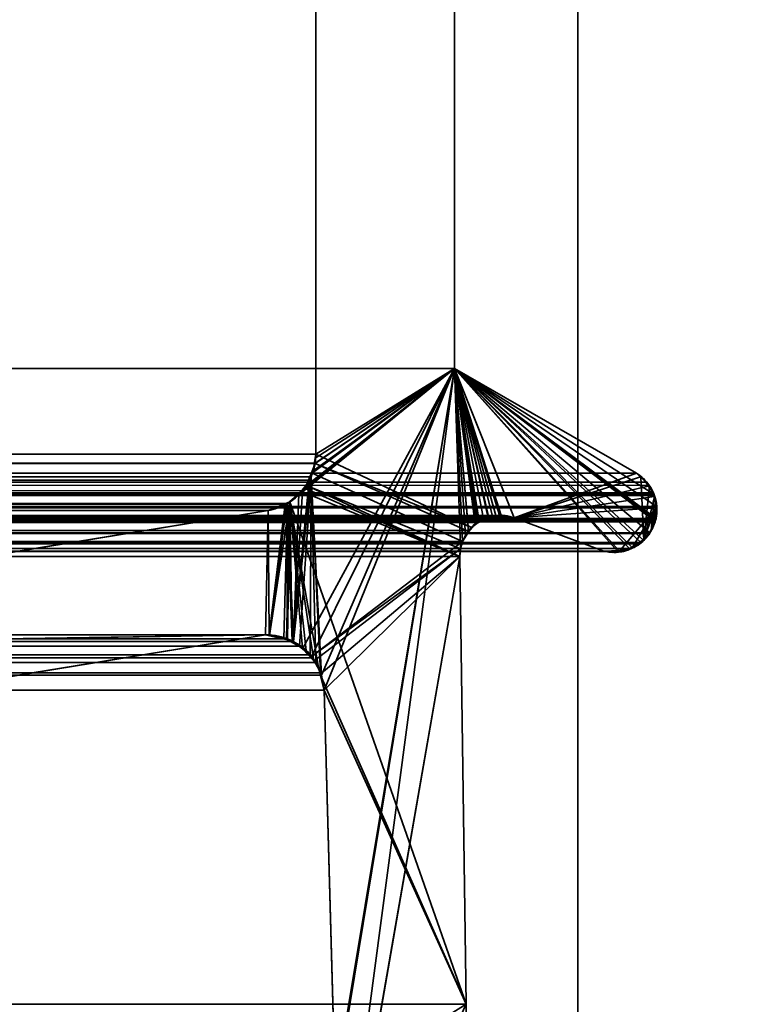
# Model space of a CAD drawing. Header units: millimetres. Extents: x -587 to 3688, y -115 to 120.
# Tile 821 of 960: x 3508.37 to 3513.82, y 2.65 to 9.94. Entities that reach past the tile are written whole.
import ezdxf

# ---------------------------------------------------------------- set-up
doc = ezdxf.new("R2010")
doc.units = ezdxf.units.MM
doc.layers.add('151', color=7, linetype='Continuous', true_color=0xffffff)

# ---------------------------------------------------------------- blocks, each defined once
blk = doc.blocks.new('UG_SURFACE_003')
at = {"layer": '151', "color": 252, "linetype": 'Continuous', "lineweight": 35}
for points in [[(3687.5, -40, 2198), (3687.5, 110, 2198), (2312.5, 110, 2198), (2312.5, -40, 2198)], [(2462.5001, -40, 2048.0001), (2462.5001, 110, 2048.0001), (3537.4999, 110, 2048.0001), (3537.4999, -40, 2048.0001)]]:
    blk.add_3dface(points, dxfattribs=at)
blk = doc.blocks.new('UG_SURFACE_093')
at = {"layer": '151', "color": 252, "linetype": 'Continuous', "lineweight": 35}
for points in [[(2486.0001, -46.92, 2022.5), (3513.9999, -46.92, 2022.5), (3513.9999, 13.92, 2022.5), (2486.0001, 13.92, 2022.5)], [(2487.5, -46.92, 2020.9999), (2487.5, 13.92, 2020.9999), (3512.5, 13.92, 2020.9999), (3512.5, -46.92, 2020.9999)], [(3513.9999, 13.92, 2022.5), (3513.9999, -46.92, 2022.5), (3512.5, -46.92, 2020.9999), (3512.5, 13.92, 2020.9999)]]:
    blk.add_3dface(points, dxfattribs=at)
blk = doc.blocks.new('UG_SURFACE_094')
at = {"layer": '151', "color": 252, "linetype": 'Continuous', "lineweight": 35}
for points in [[(3512.5, -46.92, 2020.9999), (3512.5, 13.92, 2020.9999), (3512.5, 13.92, -7), (3512.5, -46.92, -7)], [(3512.5, -46.92, -7), (3512.5, 13.92, -7), (3513.9999, 13.92, -7), (3513.9999, -46.92, -7)], [(3512.5, 13.92, 2020.9999), (3512.5, -46.92, 2020.9999), (3513.9999, -46.92, 2022.5), (3513.9999, 13.92, 2022.5)]]:
    blk.add_3dface(points, dxfattribs=at)
blk = doc.blocks.new('UG_SURFACE_096')
at = {"layer": '151', "color": 7, "linetype": 'Continuous', "lineweight": 35}
for points in [[(2489.4385, 6.7187, 2019.0616), (2489.4385, 11.8663, 2019.0616), (3510.5615, 11.8663, 2019.0616), (3510.5615, 6.7187, 2019.0616)], [(3510.5615, 6.7187, 2019.0616), (3510.5615, 11.8663, 2019.0616), (3511.5888, 11.6334, 2020.0887), (3511.5888, 7.3541, 2020.0887)], [(3511.5888, 7.3541, 2020.0887), (3511.5888, 11.6334, 2020.0887), (2488.4112, 11.6334, 2020.0887), (2488.4112, 7.3541, 2020.0887)], [(3512.9354, 6.5775, 2021.4353), (3511.5888, 7.3541, 2020.0887), (2488.4112, 7.3541, 2020.0887), (2487.0646, 6.5775, 2021.4353)], [(3511.5888, 7.3541, 2020.0887), (3510.6044, 5.0824, 2019.1042), (3510.5271, 6.5518, 2019.027), (3510.5557, 6.6507, 2019.0556)], [(3510.5557, 6.6507, 2019.0556), (3510.5565, 6.6534, 2019.0566), (3511.5888, 7.3541, 2020.0887)], [(3511.5888, 7.3541, 2020.0887), (3510.5565, 6.6534, 2019.0566), (3510.5615, 6.7187, 2019.0616)], [(3510.6225, 4.9715, 2019.1224), (3510.6044, 5.0824, 2019.1042), (3511.5888, 7.3541, 2020.0887)], [(3510.705, 2.0412, 2019.2049), (3510.6225, 4.9715, 2019.1224), (3511.5888, 7.3541, 2020.0887)], [(3510.6852, 0.5531, 2019.1853), (3511.5888, 7.3541, 2020.0887), (3511.6327, 6.0214, 2020.1328), (3511.6284, 5.9608, 2020.1285)], [(3510.6883, 1.8784, 2019.1882), (3511.5888, 7.3541, 2020.0887), (3510.6852, 0.5531, 2019.1853)], [(3511.5888, 7.3541, 2020.0887), (3510.6883, 1.8784, 2019.1882), (3510.705, 2.0412, 2019.2049)], [(3511.5888, 7.3541, 2020.0887), (3513.0839, 6.331, 2021.584), (3513.0856, 6.3226, 2021.5857), (3513.0792, 6.243, 2021.5793)], [(3513.0792, 6.243, 2021.5793), (3513.0765, 6.2316, 2021.5766), (3511.5888, 7.3541, 2020.0887)], [(3513.0627, 6.4236, 2021.5626), (3511.5888, 7.3541, 2020.0887), (3512.9354, 6.5775, 2021.4353), (3513.0043, 6.5122, 2021.5044)], [(3513.0765, 6.2316, 2021.5766), (3513.0737, 6.2208, 2021.5735), (3511.5888, 7.3541, 2020.0887)], [(3511.5888, 7.3541, 2020.0887), (3512.8839, 6.0204, 2021.3838), (3512.8386, 5.9996, 2021.3387), (3512.7933, 6.0002, 2021.2932)], [(3513.0627, 6.4236, 2021.5626), (3513.068, 6.4131, 2021.5681), (3513.0839, 6.331, 2021.584), (3511.5888, 7.3541, 2020.0887)], [(3511.5888, 7.3541, 2020.0887), (3512.9681, 6.0644, 2021.4682), (3512.9592, 6.0552, 2021.4593), (3512.8839, 6.0204, 2021.3838)], [(3513.0737, 6.2208, 2021.5735), (3513.0727, 6.2181, 2021.5728), (3513.0346, 6.1368, 2021.5347), (3511.5888, 7.3541, 2020.0887)], [(3511.5888, 7.3541, 2020.0887), (3512.0292, 6.2483, 2020.529), (3511.9343, 6.2604, 2020.4341)], [(3513.0346, 6.1368, 2021.5347), (3513.0327, 6.1326, 2021.5328), (3512.9681, 6.0644, 2021.4682), (3511.5888, 7.3541, 2020.0887)], [(3511.5888, 7.3541, 2020.0887), (3511.6465, 6.0731, 2020.1464), (3511.6327, 6.0214, 2020.1328)], [(3511.5888, 7.3541, 2020.0887), (3511.8949, 6.2655, 2020.395), (3511.843, 6.248, 2020.3431)], [(3512.7933, 6.0002, 2021.2932), (3512.6932, 6.0016, 2021.1933), (3512.0292, 6.2483, 2020.529), (3511.5888, 7.3541, 2020.0887)], [(3511.5888, 7.3541, 2020.0887), (3511.6918, 6.1535, 2020.1917), (3511.6465, 6.0731, 2020.1464)], [(3511.5888, 7.3541, 2020.0887), (3511.7714, 6.2239, 2020.2715), (3511.7602, 6.214, 2020.2601)], [(3511.9343, 6.2604, 2020.4341), (3511.8949, 6.2655, 2020.395), (3511.5888, 7.3541, 2020.0887)], [(3511.843, 6.248, 2020.3431), (3511.7714, 6.2239, 2020.2715), (3511.5888, 7.3541, 2020.0887)], [(3511.7602, 6.214, 2020.2601), (3511.6937, 6.1552, 2020.1936), (3511.6918, 6.1535, 2020.1917), (3511.5888, 7.3541, 2020.0887)], [(2489.4385, 6.7187, 2019.0616), (3510.5565, 6.6534, 2019.0566), (3510.5557, 6.6507, 2019.0556)], [(2489.4385, 6.7187, 2019.0616), (3510.5615, 6.7187, 2019.0616), (3510.5565, 6.6534, 2019.0566)], [(3510.5557, 6.6507, 2019.0556), (2489.4474, 6.6515, 2019.0527), (2489.4385, 6.7187, 2019.0616)], [(2489.4474, 6.6515, 2019.0527), (3510.5557, 6.6507, 2019.0556), (3510.5271, 6.5518, 2019.027)], [(2489.4531, 6.6087, 2019.047), (2489.4474, 6.6515, 2019.0527), (3510.5271, 6.5518, 2019.027)], [(2487.0646, 6.5775, 2021.4353), (2486.9947, 6.5146, 2021.5054), (3513.0043, 6.5122, 2021.5044)], [(3513.0043, 6.5122, 2021.5044), (3512.9354, 6.5775, 2021.4353), (2487.0646, 6.5775, 2021.4353)], [(2489.4531, 6.6087, 2019.047), (3510.5271, 6.5518, 2019.027), (3510.5121, 6.5273, 2019.012)], [(3510.5121, 6.5273, 2019.012), (2489.4872, 6.5255, 2019.0129), (2489.4531, 6.6087, 2019.047)], [(2486.98, 6.5013, 2021.5201), (2486.9423, 6.4347, 2021.5576), (3513.0572, 6.4343, 2021.5571)], [(2486.9947, 6.5146, 2021.5054), (2486.98, 6.5013, 2021.5201), (3513.0293, 6.4886, 2021.5294)], [(2486.98, 6.5013, 2021.5201), (3513.0572, 6.4343, 2021.5571), (3513.0293, 6.4886, 2021.5294)], [(3513.0293, 6.4886, 2021.5294), (3513.0043, 6.5122, 2021.5044), (2486.9947, 6.5146, 2021.5054)], [(2489.4927, 6.5122, 2019.0074), (2489.4872, 6.5255, 2019.0129), (3510.5121, 6.5273, 2019.012)], [(2489.4927, 6.5122, 2019.0074), (3510.5121, 6.5273, 2019.012), (3510.464, 6.449, 2018.9638)], [(2489.4927, 6.5122, 2019.0074), (3510.464, 6.449, 2018.9638), (3510.4356, 6.4249, 2018.9354)], [(3510.4356, 6.4249, 2018.9354), (2489.5635, 6.4213, 2018.9364), (2489.4927, 6.5122, 2019.0074)], [(3510.442, 5.2969, 2018.9419), (3510.3974, 5.3323, 2018.8975), (3510.5271, 6.5518, 2019.027)], [(3510.5121, 6.5273, 2019.012), (3510.5271, 6.5518, 2019.027), (3510.3974, 5.3323, 2018.8975)], [(3510.3974, 5.3323, 2018.8975), (3510.464, 6.449, 2018.9638), (3510.5121, 6.5273, 2019.012)], [(3510.5271, 6.5518, 2019.027), (3510.5202, 5.2345, 2019.0203), (3510.442, 5.2969, 2018.9419)], [(3510.5615, 5.178, 2019.0616), (3510.5367, 5.2122, 2019.0365), (3510.5202, 5.2345, 2019.0203), (3510.5271, 6.5518, 2019.027)], [(3510.5271, 6.5518, 2019.027), (3510.6044, 5.0824, 2019.1042), (3510.5958, 5.1012, 2019.0959)], [(3510.5958, 5.1012, 2019.0959), (3510.5615, 5.178, 2019.0616), (3510.5271, 6.5518, 2019.027)], [(3513.0043, 6.5122, 2021.5044), (3513.0293, 6.4886, 2021.5294), (3513.0572, 6.4343, 2021.5571)], [(3513.0572, 6.4343, 2021.5571), (3513.0627, 6.4236, 2021.5626), (3513.0043, 6.5122, 2021.5044)], [(2486.9354, 6.4222, 2021.5647), (2486.9158, 6.3416, 2021.5843), (3513.0839, 6.331, 2021.584)], [(2486.9366, 6.4244, 2021.5633), (2486.9354, 6.4222, 2021.5647), (3513.068, 6.4131, 2021.5681)], [(2486.9354, 6.4222, 2021.5647), (3513.0839, 6.331, 2021.584), (3513.068, 6.4131, 2021.5681)], [(2486.9423, 6.4347, 2021.5576), (2486.9366, 6.4244, 2021.5633), (3513.0627, 6.4236, 2021.5626)], [(3513.068, 6.4131, 2021.5681), (3513.0627, 6.4236, 2021.5626), (2486.9366, 6.4244, 2021.5633)], [(3513.0627, 6.4236, 2021.5626), (3513.0572, 6.4343, 2021.5571), (2486.9423, 6.4347, 2021.5576)], [(2489.5704, 6.4125, 2018.9295), (2489.5635, 6.4213, 2018.9364), (3510.4356, 6.4249, 2018.9354)], [(2489.625, 6.3688, 2018.8751), (2489.5704, 6.4125, 2018.9295), (3510.4356, 6.4249, 2018.9354)], [(2489.625, 6.3688, 2018.8751), (3510.4356, 6.4249, 2018.9354), (3510.3528, 6.3547, 2018.8527)], [(3510.3974, 5.3323, 2018.8975), (3510.3528, 6.3547, 2018.8527), (3510.4356, 6.4249, 2018.9354)], [(3510.4356, 6.4249, 2018.9354), (3510.464, 6.449, 2018.9638), (3510.3974, 5.3323, 2018.8975)], [(2489.625, 6.3688, 2018.8751), (3510.3528, 6.3547, 2018.8527), (3510.3343, 6.3481, 2018.8344)], [(3510.3343, 6.3481, 2018.8344), (2489.6665, 6.3524, 2018.8336), (2489.625, 6.3688, 2018.8751)], [(2489.6665, 6.3524, 2018.8336), (3510.3343, 6.3481, 2018.8344), (3510.2079, 6.3024, 2018.708)], [(3510.2079, 6.3024, 2018.708), (2489.7921, 6.3024, 2018.708), (2489.6665, 6.3524, 2018.8336)], [(3510.2079, 6.3024, 2018.708), (3510.3343, 6.3481, 2018.8344), (3510.2162, 5.3809, 2018.7163)], [(3510.3247, 5.3519, 2018.8246), (3510.2162, 5.3809, 2018.7163), (3510.3343, 6.3481, 2018.8344), (3510.3528, 6.3547, 2018.8527)], [(3510.3528, 6.3547, 2018.8527), (3510.3974, 5.3323, 2018.8975), (3510.3247, 5.3519, 2018.8246)], [(3513.0792, 6.243, 2021.5793), (2486.9153, 6.3315, 2021.5845), (2486.9142, 6.3011, 2021.5859)], [(2486.9142, 6.3011, 2021.5859), (2486.9235, 6.2316, 2021.5766), (3513.0765, 6.2316, 2021.5766)], [(3513.0765, 6.2316, 2021.5766), (3513.0792, 6.243, 2021.5793), (2486.9142, 6.3011, 2021.5859)], [(2486.9158, 6.3416, 2021.5843), (2486.9153, 6.3315, 2021.5845), (3513.0839, 6.331, 2021.584)], [(2486.9153, 6.3315, 2021.5845), (3513.0792, 6.243, 2021.5793), (3513.0856, 6.3226, 2021.5857)], [(3513.0856, 6.3226, 2021.5857), (3513.0839, 6.331, 2021.584), (2486.9153, 6.3315, 2021.5845)], [(2496.0108, 5.2872, 2012.4891), (2489.7921, 6.3024, 2018.708), (3510.2079, 6.3024, 2018.708), (3503.9892, 5.2872, 2012.4891)], [(3503.9892, 5.2872, 2012.4891), (3510.2079, 6.3024, 2018.708), (3510.1891, 5.381, 2018.6892), (3501.085, 3.8982, 2009.5851)], [(3510.2079, 6.3024, 2018.708), (3510.2162, 5.3809, 2018.7163), (3510.1891, 5.381, 2018.6892)], [(3513.0765, 6.2316, 2021.5766), (2486.9235, 6.2316, 2021.5766), (2486.9275, 6.2218, 2021.5724)], [(2486.9275, 6.2218, 2021.5724), (3513.0737, 6.2208, 2021.5735), (3513.0765, 6.2316, 2021.5766)], [(3513.0727, 6.2181, 2021.5728), (2486.9275, 6.2218, 2021.5724), (2486.9597, 6.1447, 2021.5404)], [(3513.0727, 6.2181, 2021.5728), (3513.0737, 6.2208, 2021.5735), (2486.9275, 6.2218, 2021.5724)], [(3513.0727, 6.2181, 2021.5728), (2486.9597, 6.1447, 2021.5404), (2486.9657, 6.1377, 2021.5344)], [(2486.9657, 6.1377, 2021.5344), (3513.0346, 6.1368, 2021.5347), (3513.0727, 6.2181, 2021.5728)], [(3512.0292, 6.2483, 2020.529), (3512.6932, 6.0016, 2021.1933), (2487.3068, 6.0016, 2021.1933), (2487.9708, 6.2483, 2020.529)], [(2487.9708, 6.2483, 2020.529), (2488.0657, 6.2609, 2020.4341), (3511.9343, 6.2604, 2020.4341)], [(3511.9343, 6.2604, 2020.4341), (3512.0292, 6.2483, 2020.529), (2487.9708, 6.2483, 2020.529)], [(3511.8949, 6.2655, 2020.395), (2488.0657, 6.2609, 2020.4341), (2488.1022, 6.2657, 2020.3977)], [(3511.8949, 6.2655, 2020.395), (3511.9343, 6.2604, 2020.4341), (2488.0657, 6.2609, 2020.4341)], [(2488.1022, 6.2657, 2020.3977), (3511.843, 6.248, 2020.3431), (3511.8949, 6.2655, 2020.395)], [(2488.1022, 6.2657, 2020.3977), (2488.157, 6.2479, 2020.3431), (3511.843, 6.248, 2020.3431)], [(3511.7714, 6.2239, 2020.2715), (3511.843, 6.248, 2020.3431), (2488.157, 6.2479, 2020.3431)], [(3511.7714, 6.2239, 2020.2715), (2488.157, 6.2479, 2020.3431), (2488.2264, 6.2251, 2020.2734)], [(2488.2264, 6.2251, 2020.2734), (3511.7602, 6.214, 2020.2601), (3511.7714, 6.2239, 2020.2715)], [(2488.2264, 6.2251, 2020.2734), (2488.2398, 6.2136, 2020.2603), (3511.7602, 6.214, 2020.2601)], [(3511.7602, 6.214, 2020.2601), (2488.2398, 6.2136, 2020.2603), (2488.3065, 6.1556, 2020.1936)], [(2488.3065, 6.1556, 2020.1936), (3511.6937, 6.1552, 2020.1936), (3511.7602, 6.214, 2020.2601)], [(3513.0346, 6.1368, 2021.5347), (2486.9657, 6.1377, 2021.5344), (2487.0267, 6.0664, 2021.4734)], [(3513.0327, 6.1326, 2021.5328), (3513.0346, 6.1368, 2021.5347), (2487.0267, 6.0664, 2021.4734)], [(3513.0327, 6.1326, 2021.5328), (2487.0267, 6.0664, 2021.4734), (2487.0315, 6.0638, 2021.4686)], [(2487.0315, 6.0638, 2021.4686), (3512.9681, 6.0644, 2021.4682), (3513.0327, 6.1326, 2021.5328)], [(3511.6918, 6.1535, 2020.1917), (2488.3065, 6.1556, 2020.1936), (2488.307, 6.1552, 2020.1931)], [(3511.6918, 6.1535, 2020.1917), (3511.6937, 6.1552, 2020.1936), (2488.3065, 6.1556, 2020.1936)], [(2488.307, 6.1552, 2020.1931), (3511.6465, 6.0731, 2020.1464), (3511.6918, 6.1535, 2020.1917)], [(2488.307, 6.1552, 2020.1931), (2488.3535, 6.0731, 2020.1464), (3511.6465, 6.0731, 2020.1464)], [(3512.9592, 6.0552, 2021.4593), (3512.9681, 6.0644, 2021.4682), (2487.0315, 6.0638, 2021.4686)], [(2487.0315, 6.0638, 2021.4686), (2487.1159, 6.0181, 2021.384), (3512.8839, 6.0204, 2021.3838)], [(3512.8839, 6.0204, 2021.3838), (3512.9592, 6.0552, 2021.4593), (2487.0315, 6.0638, 2021.4686)], [(3511.6327, 6.0214, 2020.1328), (2488.3535, 6.0731, 2020.1464), (2488.3714, 5.981, 2020.1285)], [(3511.6327, 6.0214, 2020.1328), (3511.6465, 6.0731, 2020.1464), (2488.3535, 6.0731, 2020.1464)], [(3512.8839, 6.0204, 2021.3838), (2487.1159, 6.0181, 2021.384), (2487.1392, 6.0054, 2021.3606)], [(3512.8386, 5.9996, 2021.3387), (3512.8839, 6.0204, 2021.3838), (2487.1392, 6.0054, 2021.3606)], [(2487.1392, 6.0054, 2021.3606), (2487.2069, 5.999, 2021.2929), (3512.7933, 6.0002, 2021.2932)], [(3512.7933, 6.0002, 2021.2932), (3512.8386, 5.9996, 2021.3387), (2487.1392, 6.0054, 2021.3606)], [(2487.2069, 5.999, 2021.2929), (2487.263, 5.9938, 2021.2369), (3512.6932, 6.0016, 2021.1933)], [(3512.6932, 6.0016, 2021.1933), (3512.7933, 6.0002, 2021.2932), (2487.2069, 5.999, 2021.2929)], [(2487.263, 5.9938, 2021.2369), (2487.3068, 6.0016, 2021.1933), (3512.6932, 6.0016, 2021.1933)], [(2488.3714, 5.981, 2020.1285), (3511.6284, 5.9608, 2020.1285), (3511.6327, 6.0214, 2020.1328)], [(2488.3714, 5.981, 2020.1285), (2488.3716, 5.9608, 2020.1285), (3511.6284, 5.9608, 2020.1285)], [(3511.6749, 2.6459, 2020.175), (3511.6284, 5.9608, 2020.1285), (2488.3716, 5.9608, 2020.1285), (2488.3251, 2.6459, 2020.175)], [(3510.6876, 0.5521, 2019.1877), (3510.6852, 0.5531, 2019.1853), (3511.6284, 5.9608, 2020.1285)], [(3510.6876, 0.5521, 2019.1877), (3511.6284, 5.9608, 2020.1285), (3511.6749, 2.6459, 2020.175)], [(2489.557, 5.2979, 2018.9431), (2489.6746, 5.3615, 2018.8253), (3510.3247, 5.3519, 2018.8246)], [(3510.3247, 5.3519, 2018.8246), (3510.3974, 5.3323, 2018.8975), (2489.557, 5.2979, 2018.9431)], [(3510.3974, 5.3323, 2018.8975), (3510.442, 5.2969, 2018.9419), (2489.557, 5.2979, 2018.9431)], [(3510.2162, 5.3809, 2018.7163), (2489.6746, 5.3615, 2018.8253), (2489.6784, 5.3634, 2018.8217)], [(3510.2162, 5.3809, 2018.7163), (3510.3247, 5.3519, 2018.8246), (2489.6746, 5.3615, 2018.8253)], [(2489.6784, 5.3634, 2018.8217), (2489.8109, 5.381, 2018.6892), (3510.1891, 5.381, 2018.6892)], [(3510.1891, 5.381, 2018.6892), (3510.2162, 5.3809, 2018.7163), (2489.6784, 5.3634, 2018.8217)], [(2489.8109, 5.381, 2018.6892), (2498.915, 3.8982, 2009.5851), (3501.085, 3.8982, 2009.5851), (3510.1891, 5.381, 2018.6892)], [(3510.5202, 5.2345, 2019.0203), (2489.465, 5.2088, 2019.0351), (2489.5282, 5.2822, 2018.9719)], [(3510.5202, 5.2345, 2019.0203), (2489.5282, 5.2822, 2018.9719), (2489.557, 5.2979, 2018.9431)], [(2489.557, 5.2979, 2018.9431), (3510.442, 5.2969, 2018.9419), (3510.5202, 5.2345, 2019.0203)], [(3510.5615, 5.178, 2019.0616), (2489.4042, 5.1012, 2019.0959), (2489.4385, 5.178, 2019.0616)], [(3510.5615, 5.178, 2019.0616), (3510.5958, 5.1012, 2019.0959), (2489.4042, 5.1012, 2019.0959)], [(3510.5615, 5.178, 2019.0616), (2489.4385, 5.178, 2019.0616), (2489.465, 5.2088, 2019.0351)], [(3510.5202, 5.2345, 2019.0203), (3510.5367, 5.2122, 2019.0365), (2489.465, 5.2088, 2019.0351)], [(2489.465, 5.2088, 2019.0351), (3510.5367, 5.2122, 2019.0365), (3510.5615, 5.178, 2019.0616)], [(3510.6044, 5.0824, 2019.1042), (2489.3775, 4.9715, 2019.1224), (2489.3956, 5.0824, 2019.1042)], [(3510.6044, 5.0824, 2019.1042), (3510.6225, 4.9715, 2019.1224), (2489.3775, 4.9715, 2019.1224)], [(2489.3956, 5.0824, 2019.1042), (2489.4042, 5.1012, 2019.0959), (3510.5958, 5.1012, 2019.0959), (3510.6044, 5.0824, 2019.1042)], [(2489.295, 2.0412, 2019.2049), (2489.3775, 4.9715, 2019.1224), (3510.6225, 4.9715, 2019.1224), (3510.705, 2.0412, 2019.2049)]]:
    blk.add_3dface(points, dxfattribs=at)
blk = doc.blocks.new('UG_SURFACE_097')
at = {"layer": '151', "color": 7, "linetype": 'Continuous', "lineweight": 35}
for points in [[(3511.5888, 11.6334, -7), (3511.5888, 7.3541, -7), (3510.5615, 6.7187, -7), (3510.5615, 11.8663, -7)], [(3511.5888, 7.3541, 2020.0887), (3511.5888, 11.6334, 2020.0887), (3510.5615, 11.8663, 2019.0616), (3510.5615, 6.7187, 2019.0616)], [(3510.5615, 6.7187, 2019.0616), (3510.5615, 11.8663, 2019.0616), (3510.5615, 11.8663, -7), (3510.5615, 6.7187, -7)], [(3511.5888, 7.3541, -7), (3511.5888, 11.6334, -7), (3511.5888, 11.6334, 2020.0887), (3511.5888, 7.3541, 2020.0887)], [(3511.5888, 7.3541, 2020.0887), (3510.3693, 6.365, 2018.8692), (3510.3867, 5.3379, 2018.8868), (3510.462, 5.2773, 2018.9619)], [(3510.4518, 6.4465, 2018.9517), (3510.3693, 6.365, 2018.8692), (3511.5888, 7.3541, 2020.0887)], [(3511.5888, 7.3541, 2020.0887), (3510.4911, 6.4854, 2018.991), (3510.4754, 6.4699, 2018.9755), (3510.4518, 6.4465, 2018.9517)], [(3510.462, 5.2773, 2018.9619), (3510.5305, 5.2222, 2019.0306), (3511.5888, 7.3541, 2020.0887)], [(3510.536, 6.5803, 2019.0358), (3510.4911, 6.4854, 2018.991), (3511.5888, 7.3541, 2020.0887)], [(3511.6465, 6.0731, 2020.1464), (3511.6682, 6.1188, 2020.1681), (3511.5888, 7.3541, 2020.0887), (3510.5305, 5.2222, 2019.0306)], [(3511.5888, 7.3541, 2020.0887), (3510.5433, 6.596, 2019.0432), (3510.536, 6.5803, 2019.0358)], [(3510.5572, 6.6889, 2019.057), (3510.5433, 6.596, 2019.0432), (3511.5888, 7.3541, 2020.0887)], [(3511.5888, 7.3541, 2020.0887), (3510.5615, 6.7187, 2019.0616), (3510.5572, 6.6889, 2019.057)], [(3511.7524, 6.2053, -7), (3511.7128, 6.1775, -7), (3510.5615, 6.7187, -7), (3511.5888, 7.3541, -7)], [(3512.9354, 6.5775, -7), (3511.5888, 7.3541, -7), (3511.5888, 7.3541, 2020.0887), (3512.9354, 6.5775, 2021.4353)], [(3512.0292, 6.2483, -7), (3511.5888, 7.3541, -7), (3512.9354, 6.5775, -7)], [(3511.5888, 7.3541, -7), (3511.8017, 6.2399, -7), (3511.7524, 6.2053, -7)], [(3511.5888, 7.3541, -7), (3511.9205, 6.267, -7), (3511.8372, 6.248, -7)], [(3511.8372, 6.248, -7), (3511.8017, 6.2399, -7), (3511.5888, 7.3541, -7)], [(3511.5888, 7.3541, -7), (3512.0292, 6.2483, -7), (3511.9345, 6.2646, -7)], [(3511.9345, 6.2646, -7), (3511.9205, 6.267, -7), (3511.5888, 7.3541, -7)], [(3511.5888, 7.3541, 2020.0887), (3512.8031, 6.0057, 2021.3032), (3512.8696, 6.0082, 2021.3697), (3512.9025, 6.028, 2021.4026)], [(3511.5888, 7.3541, 2020.0887), (3512.0292, 6.2483, 2020.529), (3512.6932, 6.0016, 2021.1933), (3512.8031, 6.0057, 2021.3032)], [(3511.5888, 7.3541, 2020.0887), (3511.7416, 6.2033, 2020.2415), (3511.75, 6.2071, 2020.2501)], [(3511.5888, 7.3541, 2020.0887), (3511.6682, 6.1188, 2020.1681), (3511.6916, 6.1456, 2020.1914)], [(3512.9025, 6.028, 2021.4026), (3512.9876, 6.0792, 2021.4877), (3512.9888, 6.0809, 2021.4889), (3511.5888, 7.3541, 2020.0887)], [(3511.5888, 7.3541, 2020.0887), (3511.8687, 6.2615, 2020.3686), (3511.9345, 6.2561, 2020.4344)], [(3511.75, 6.2071, 2020.2501), (3511.8375, 6.2472, 2020.3376), (3511.5888, 7.3541, 2020.0887)], [(3511.9345, 6.2561, 2020.4344), (3512.0292, 6.2483, 2020.529), (3511.5888, 7.3541, 2020.0887)], [(3511.6916, 6.1456, 2020.1914), (3511.7416, 6.2033, 2020.2415), (3511.5888, 7.3541, 2020.0887)], [(3511.8375, 6.2472, 2020.3376), (3511.8687, 6.2615, 2020.3686), (3511.5888, 7.3541, 2020.0887)], [(3512.9657, 6.5488, 2021.4658), (3512.9354, 6.5775, 2021.4353), (3511.5888, 7.3541, 2020.0887), (3512.9888, 6.0809, 2021.4889)], [(3510.556, 6.6496, -7), (3510.5591, 6.688, -7), (3510.5615, 6.7187, -7), (3511.7128, 6.1775, -7)], [(3510.5615, 6.7187, -7), (3510.5591, 6.688, -7), (3510.5572, 6.6889, 2019.057)], [(3510.5572, 6.6889, 2019.057), (3510.5615, 6.7187, 2019.0616), (3510.5615, 6.7187, -7)], [(3511.6935, 6.1471, -7), (3511.6465, 6.0731, -7), (3510.5293, 6.5819, -7), (3510.556, 6.6496, -7)], [(3510.556, 6.6496, -7), (3510.5293, 6.5819, -7), (3510.536, 6.5803, 2019.0358)], [(3510.5591, 6.688, -7), (3510.556, 6.6496, -7), (3510.536, 6.5803, 2019.0358)], [(3510.536, 6.5803, 2019.0358), (3510.5433, 6.596, 2019.0432), (3510.5591, 6.688, -7)], [(3510.5433, 6.596, 2019.0432), (3510.5572, 6.6889, 2019.057), (3510.5591, 6.688, -7)], [(3510.556, 6.6496, -7), (3511.7128, 6.1775, -7), (3511.6935, 6.1471, -7)], [(3510.5293, 6.5819, -7), (3510.4916, 6.4863, -7), (3510.4911, 6.4854, 2018.991)], [(3510.4911, 6.4854, 2018.991), (3510.536, 6.5803, 2019.0358), (3510.5293, 6.5819, -7)], [(3510.4916, 6.4863, -7), (3510.5293, 6.5819, -7), (3511.6465, 6.0731, -7), (3511.6322, 6.0177, -7)], [(3512.9354, 6.5775, -7), (3512.9488, 6.5687, -7), (3512.9654, 6.5516, -7), (3512.0292, 6.2483, -7)], [(3512.9654, 6.5516, -7), (3512.9488, 6.5687, -7), (3512.9354, 6.5775, 2021.4353)], [(3512.9354, 6.5775, 2021.4353), (3512.9657, 6.5488, 2021.4658), (3512.9654, 6.5516, -7)], [(3512.9488, 6.5687, -7), (3512.9354, 6.5775, -7), (3512.9354, 6.5775, 2021.4353)], [(3512.0292, 6.2483, -7), (3512.9654, 6.5516, -7), (3513.0305, 6.485, -7)], [(3513.0305, 6.485, -7), (3512.9654, 6.5516, -7), (3512.9657, 6.5488, 2021.4658)], [(3512.9657, 6.5488, 2021.4658), (3513.0293, 6.4886, 2021.5294), (3513.0305, 6.485, -7)], [(3513.0308, 6.4854, 2021.5309), (3513.0293, 6.4886, 2021.5294), (3512.9657, 6.5488, 2021.4658), (3512.9888, 6.0809, 2021.4889)], [(3513.0293, 6.4886, 2021.5294), (3513.0308, 6.4854, 2021.5309), (3513.0305, 6.485, -7)], [(3510.3693, 6.365, 2018.8692), (3510.4518, 6.4465, 2018.9517), (3510.4499, 6.4447, -7)], [(3510.4499, 6.4447, -7), (3510.3703, 6.3656, -7), (3510.3693, 6.365, 2018.8692)], [(3511.6284, 5.9608, -7), (3511.6749, 2.6459, -7), (3510.3703, 6.3656, -7), (3510.4499, 6.4447, -7)], [(3510.4499, 6.4447, -7), (3510.4742, 6.4691, -7), (3511.6284, 5.9608, -7)], [(3510.4742, 6.4691, -7), (3510.4499, 6.4447, -7), (3510.4518, 6.4465, 2018.9517)], [(3510.4518, 6.4465, 2018.9517), (3510.4754, 6.4699, 2018.9755), (3510.4742, 6.4691, -7)], [(3510.4742, 6.4691, -7), (3510.4916, 6.4863, -7), (3511.6284, 5.9608, -7)], [(3510.4916, 6.4863, -7), (3510.4742, 6.4691, -7), (3510.4754, 6.4699, 2018.9755)], [(3510.4754, 6.4699, 2018.9755), (3510.4911, 6.4854, 2018.991), (3510.4916, 6.4863, -7)], [(3511.6322, 6.0177, -7), (3511.6284, 5.9608, -7), (3510.4916, 6.4863, -7)], [(3513.0305, 6.485, -7), (3513.0348, 6.4807, -7), (3513.0646, 6.4048, -7), (3512.0292, 6.2483, -7)], [(3512.9888, 6.0809, 2021.4889), (3513.068, 6.405, 2021.5678), (3513.0308, 6.4854, 2021.5309)], [(3513.0348, 6.4807, -7), (3513.0305, 6.485, -7), (3513.0308, 6.4854, 2021.5309)], [(3513.0646, 6.4048, -7), (3513.0348, 6.4807, -7), (3513.0308, 6.4854, 2021.5309)], [(3513.0308, 6.4854, 2021.5309), (3513.068, 6.405, 2021.5678), (3513.0646, 6.4048, -7)], [(3510.3469, 6.3562, 2018.8468), (3510.2079, 6.3024, 2018.708), (3510.1891, 5.381, 2018.6892), (3510.2177, 5.3748, 2018.7178)], [(3510.2177, 5.3764, -7), (3510.1891, 5.381, -7), (3510.2079, 6.3024, -7), (3510.3459, 6.3561, -7)], [(3510.2079, 6.3024, 2018.708), (3510.3469, 6.3562, 2018.8468), (3510.3459, 6.3561, -7)], [(3510.3459, 6.3561, -7), (3510.2079, 6.3024, -7), (3510.2079, 6.3024, 2018.708)], [(3510.3703, 6.3656, -7), (3510.3436, 5.3562, -7), (3510.2177, 5.3764, -7)], [(3510.3459, 6.3561, -7), (3510.3703, 6.3656, -7), (3510.2177, 5.3764, -7)], [(3510.2177, 5.3748, 2018.7178), (3510.3517, 5.3455, 2018.8518), (3510.3469, 6.3562, 2018.8468)], [(3510.3514, 5.3513, -7), (3510.3436, 5.3562, -7), (3510.3703, 6.3656, -7)], [(3510.3703, 6.3656, -7), (3510.3459, 6.3561, -7), (3510.3469, 6.3562, 2018.8468)], [(3510.3469, 6.3562, 2018.8468), (3510.3693, 6.365, 2018.8692), (3510.3703, 6.3656, -7)], [(3510.3867, 5.3379, 2018.8868), (3510.3693, 6.365, 2018.8692), (3510.3469, 6.3562, 2018.8468)], [(3510.3517, 5.3455, 2018.8518), (3510.3867, 5.3379, 2018.8868), (3510.3469, 6.3562, 2018.8468)], [(3510.463, 5.2826, -7), (3510.3514, 5.3513, -7), (3510.3703, 6.3656, -7)], [(3510.3703, 6.3656, -7), (3510.4904, 5.2657, -7), (3510.463, 5.2826, -7)], [(3510.3703, 6.3656, -7), (3510.5817, 5.1408, -7), (3510.5469, 5.1883, -7)], [(3510.5469, 5.1883, -7), (3510.4904, 5.2657, -7), (3510.3703, 6.3656, -7)], [(3510.5944, 5.0879, -7), (3510.5817, 5.1408, -7), (3510.3703, 6.3656, -7), (3511.6749, 2.6459, -7)], [(3513.0646, 6.4048, -7), (3513.0813, 6.3623, -7), (3513.0799, 6.3226, -7), (3512.0292, 6.2483, -7)], [(3513.068, 6.405, 2021.5678), (3512.9888, 6.0809, 2021.4889), (3513.0427, 6.1542, 2021.5428)], [(3513.0832, 6.3218, 2021.5833), (3513.0756, 6.388, 2021.5757), (3513.068, 6.405, 2021.5678), (3513.0427, 6.1542, 2021.5428)], [(3513.0813, 6.3623, -7), (3513.0646, 6.4048, -7), (3513.068, 6.405, 2021.5678)], [(3513.068, 6.405, 2021.5678), (3513.0756, 6.388, 2021.5757), (3513.0813, 6.3623, -7)], [(3513.0799, 6.3226, -7), (3513.0813, 6.3623, -7), (3513.0756, 6.388, 2021.5757)], [(3513.0756, 6.388, 2021.5757), (3513.0832, 6.3218, 2021.5833), (3513.0799, 6.3226, -7)], [(3501.085, 3.8982, 2009.5851), (3510.1891, 5.381, 2018.6892), (3510.2079, 6.3024, 2018.708), (3503.9892, 5.2872, 2012.4891)], [(3503.9892, 5.2872, -7), (3510.2079, 6.3024, -7), (3510.1891, 5.381, -7)], [(3503.9892, 5.2872, 2012.4891), (3510.2079, 6.3024, 2018.708), (3510.2079, 6.3024, -7), (3503.9892, 5.2872, -7)], [(3512.8036, 5.9974, -7), (3512.6932, 6.0016, -7), (3512.0292, 6.2483, -7), (3513.0799, 6.3226, -7)], [(3513.0799, 6.3226, -7), (3512.9027, 6.0261, -7), (3512.8236, 5.9966, -7), (3512.8036, 5.9974, -7)], [(3512.9848, 6.0854, -7), (3512.9325, 6.0372, -7), (3512.9027, 6.0261, -7), (3513.0799, 6.3226, -7)], [(3512.9848, 6.0854, -7), (3513.0799, 6.3226, -7), (3513.0765, 6.2316, -7), (3513.0405, 6.1534, -7)], [(3513.0832, 6.3218, 2021.5833), (3513.0427, 6.1542, 2021.5428), (3513.0539, 6.1695, 2021.554), (3513.0765, 6.2316, 2021.5766)], [(3513.0799, 6.3226, -7), (3513.0858, 6.2992, 2021.5857), (3513.0765, 6.2316, 2021.5766)], [(3513.0765, 6.2316, 2021.5766), (3513.0765, 6.2316, -7), (3513.0799, 6.3226, -7)], [(3513.0765, 6.2316, 2021.5766), (3513.0858, 6.2992, 2021.5857), (3513.0832, 6.3218, 2021.5833)], [(3513.0799, 6.3226, -7), (3513.0832, 6.3218, 2021.5833), (3513.0858, 6.2992, 2021.5857)], [(3511.7416, 6.2033, 2020.2415), (3511.6916, 6.1456, 2020.1914), (3511.6935, 6.1471, -7)], [(3511.7416, 6.2033, 2020.2415), (3511.6935, 6.1471, -7), (3511.7128, 6.1775, -7)], [(3511.7416, 6.2033, 2020.2415), (3511.7128, 6.1775, -7), (3511.7524, 6.2053, -7)], [(3511.7524, 6.2053, -7), (3511.75, 6.2071, 2020.2501), (3511.7416, 6.2033, 2020.2415)], [(3511.8017, 6.2399, -7), (3511.8375, 6.2472, 2020.3376), (3511.75, 6.2071, 2020.2501)], [(3511.75, 6.2071, 2020.2501), (3511.7524, 6.2053, -7), (3511.8017, 6.2399, -7)], [(3511.8017, 6.2399, -7), (3511.8372, 6.248, -7), (3511.8375, 6.2472, 2020.3376)], [(3511.8687, 6.2615, 2020.3686), (3511.8372, 6.248, -7), (3511.9205, 6.267, -7)], [(3511.8687, 6.2615, 2020.3686), (3511.8375, 6.2472, 2020.3376), (3511.8372, 6.248, -7)], [(3511.9205, 6.267, -7), (3511.9345, 6.2561, 2020.4344), (3511.8687, 6.2615, 2020.3686)], [(3511.9205, 6.267, -7), (3511.9345, 6.2646, -7), (3511.9345, 6.2561, 2020.4344)], [(3511.9345, 6.2561, 2020.4344), (3511.9345, 6.2646, -7), (3512.0292, 6.2483, -7)], [(3512.0292, 6.2483, -7), (3512.0292, 6.2483, 2020.529), (3511.9345, 6.2561, 2020.4344)], [(3512.0292, 6.2483, -7), (3512.6932, 6.0016, -7), (3512.6932, 6.0016, 2021.1933), (3512.0292, 6.2483, 2020.529)], [(3513.0427, 6.1542, 2021.5428), (3513.0405, 6.1534, -7), (3513.0765, 6.2316, -7)], [(3513.0765, 6.2316, -7), (3513.0539, 6.1695, 2021.554), (3513.0427, 6.1542, 2021.5428)], [(3513.0765, 6.2316, -7), (3513.0765, 6.2316, 2021.5766), (3513.0539, 6.1695, 2021.554)], [(3511.6682, 6.1188, 2020.1681), (3511.6465, 6.0731, -7), (3511.6935, 6.1471, -7)], [(3511.6935, 6.1471, -7), (3511.6916, 6.1456, 2020.1914), (3511.6682, 6.1188, 2020.1681)], [(3513.0405, 6.1534, -7), (3513.0274, 6.1249, -7), (3512.9848, 6.0854, -7)], [(3512.9888, 6.0809, 2021.4889), (3512.9848, 6.0854, -7), (3513.0274, 6.1249, -7)], [(3513.0274, 6.1249, -7), (3513.0427, 6.1542, 2021.5428), (3512.9888, 6.0809, 2021.4889)], [(3513.0274, 6.1249, -7), (3513.0405, 6.1534, -7), (3513.0427, 6.1542, 2021.5428)], [(3510.5305, 5.2222, 2019.0306), (3511.6322, 6.0177, 2020.1321), (3511.6465, 6.0731, 2020.1464)], [(3511.6322, 6.0177, -7), (3511.6465, 6.0731, 2020.1464), (3511.6322, 6.0177, 2020.1321)], [(3511.6322, 6.0177, -7), (3511.6465, 6.0731, -7), (3511.6465, 6.0731, 2020.1464)], [(3511.6682, 6.1188, 2020.1681), (3511.6465, 6.0731, 2020.1464), (3511.6465, 6.0731, -7)], [(3512.9848, 6.0854, -7), (3512.9876, 6.0792, 2021.4877), (3512.9025, 6.028, 2021.4026)], [(3512.9025, 6.028, 2021.4026), (3512.9325, 6.0372, -7), (3512.9848, 6.0854, -7)], [(3512.9848, 6.0854, -7), (3512.9888, 6.0809, 2021.4889), (3512.9876, 6.0792, 2021.4877)], [(3511.6322, 6.0177, 2020.1321), (3510.5305, 5.2222, 2019.0306), (3510.5491, 5.1885, 2019.0489)], [(3510.5491, 5.1885, 2019.0489), (3510.6006, 5.0942, 2019.1004), (3511.6284, 5.9608, 2020.1285), (3511.6322, 6.0177, 2020.1321)], [(3511.6322, 6.0177, 2020.1321), (3511.6284, 5.9608, -7), (3511.6322, 6.0177, -7)], [(3511.6322, 6.0177, 2020.1321), (3511.6284, 5.9608, 2020.1285), (3511.6284, 5.9608, -7)], [(3512.8036, 5.9974, -7), (3512.8031, 6.0057, 2021.3032), (3512.6932, 6.0016, 2021.1933)], [(3512.6932, 6.0016, 2021.1933), (3512.6932, 6.0016, -7), (3512.8036, 5.9974, -7)], [(3512.9027, 6.0261, -7), (3512.8696, 6.0082, 2021.3697), (3512.8031, 6.0057, 2021.3032)], [(3512.8031, 6.0057, 2021.3032), (3512.8236, 5.9966, -7), (3512.9027, 6.0261, -7)], [(3512.8031, 6.0057, 2021.3032), (3512.8036, 5.9974, -7), (3512.8236, 5.9966, -7)], [(3512.9027, 6.0261, -7), (3512.9025, 6.028, 2021.4026), (3512.8696, 6.0082, 2021.3697)], [(3512.9025, 6.028, 2021.4026), (3512.9027, 6.0261, -7), (3512.9325, 6.0372, -7)], [(3511.6284, 5.9608, 2020.1285), (3510.6006, 5.0942, 2019.1004), (3510.6013, 5.0895, 2019.1014), (3510.6225, 4.9715, 2019.1224)], [(3511.6749, 2.6459, 2020.175), (3511.6284, 5.9608, 2020.1285), (3510.6225, 4.9715, 2019.1224), (3510.705, 2.0412, 2019.2049)], [(3511.6749, 2.6459, -7), (3511.6284, 5.9608, -7), (3511.6284, 5.9608, 2020.1285), (3511.6749, 2.6459, 2020.175)], [(3510.1891, 5.381, -7), (3501.085, 3.8982, -7), (3503.9213, 5.2819, -7), (3503.9551, 5.2832, -7)], [(3510.1891, 5.381, 2018.6892), (3501.085, 3.8982, 2009.5851), (3501.085, 3.8982, -7), (3510.1891, 5.381, -7)], [(3510.1891, 5.381, -7), (3503.9551, 5.2832, -7), (3503.9892, 5.2872, -7)], [(3510.2177, 5.3764, -7), (3510.2177, 5.3748, 2018.7178), (3510.1891, 5.381, 2018.6892)], [(3510.1891, 5.381, 2018.6892), (3510.1891, 5.381, -7), (3510.2177, 5.3764, -7)], [(3510.2177, 5.3748, 2018.7178), (3510.2177, 5.3764, -7), (3510.3436, 5.3562, -7)], [(3510.3436, 5.3562, -7), (3510.3517, 5.3455, 2018.8518), (3510.2177, 5.3748, 2018.7178)], [(3510.3436, 5.3562, -7), (3510.3514, 5.3513, -7), (3510.3517, 5.3455, 2018.8518)], [(3510.3517, 5.3455, 2018.8518), (3510.3514, 5.3513, -7), (3510.463, 5.2826, -7)], [(3510.463, 5.2826, -7), (3510.3867, 5.3379, 2018.8868), (3510.3517, 5.3455, 2018.8518)], [(3510.463, 5.2826, -7), (3510.462, 5.2773, 2018.9619), (3510.3867, 5.3379, 2018.8868)], [(3510.462, 5.2773, 2018.9619), (3510.463, 5.2826, -7), (3510.4904, 5.2657, -7)], [(3510.5469, 5.1883, -7), (3510.5305, 5.2222, 2019.0306), (3510.462, 5.2773, 2018.9619)], [(3510.462, 5.2773, 2018.9619), (3510.4904, 5.2657, -7), (3510.5469, 5.1883, -7)], [(3510.5469, 5.1883, -7), (3510.5491, 5.1885, 2019.0489), (3510.5305, 5.2222, 2019.0306)], [(3510.5491, 5.1885, 2019.0489), (3510.5469, 5.1883, -7), (3510.5817, 5.1408, -7)], [(3510.5817, 5.1408, -7), (3510.6006, 5.0942, 2019.1004), (3510.5491, 5.1885, 2019.0489)], [(3510.6006, 5.0942, 2019.1004), (3510.5817, 5.1408, -7), (3510.5944, 5.0879, -7)], [(3510.5944, 5.0879, -7), (3510.6013, 5.0895, 2019.1014), (3510.6006, 5.0942, 2019.1004)], [(3510.6013, 5.0895, 2019.1014), (3510.5944, 5.0879, -7), (3510.6225, 4.9715, -7)], [(3511.6749, 2.6459, -7), (3510.6225, 4.9715, -7), (3510.5944, 5.0879, -7)], [(3510.6225, 4.9715, -7), (3510.6225, 4.9715, 2019.1224), (3510.6013, 5.0895, 2019.1014)], [(3510.705, 2.0412, -7), (3510.6225, 4.9715, -7), (3511.6749, 2.6459, -7), (3511.6751, 2.4846, -7)], [(3510.705, 2.0412, 2019.2049), (3510.6225, 4.9715, 2019.1224), (3510.6225, 4.9715, -7), (3510.705, 2.0412, -7)]]:
    blk.add_3dface(points, dxfattribs=at)

msp = doc.modelspace()

# ---------------------------------------------------------------- linework, layer by layer
at = {"layer": '151', "color": 252, "linetype": 'Continuous', "lineweight": -3, "true_color": 0x939598}
for p, q in [((3512.5, -46.92, 2021), (3512.5, 13.92, 2021)), ((3512.5, -46.92, -7), (3512.5, 13.92, -7)), ((3512.5, -46.92, 2021), (3512.5, 13.92, 2021)), ((3510.5615, 11.8663, 2019.0615), (3510.5615, 6.7187, 2019.0615)), ((3510.5615, 6.7187, -7), (3510.5615, 11.8663, -7)), ((3510.5615, 11.8663, 2019.0615), (3510.5615, 6.7187, 2019.0615)), ((3511.5888, 7.3541, -7), (3511.5888, 11.6334, -7)), ((3511.5888, 11.6334, 2020.0888), (3511.5888, 7.3541, 2020.0888)), ((3511.5888, 7.3541, 2020.0888), (3511.5888, 11.6334, 2020.0888)), ((3511.5888, 7.3541, 2020.0888), (2488.4112, 7.3541, 2020.0888)), ((3512.9353, 6.5775, 2021.4353), (3511.5888, 7.3541, 2020.0888)), ((3512.9353, 6.5775, -7), (3511.5888, 7.3541, -7)), ((3511.5888, 7.3541, 2020.0888), (3512.9353, 6.5775, 2021.4353)), ((3511.5888, 7.3541, -7), (3511.5888, 7.3541, 2020.0888)), ((2489.4385, 6.7187, 2019.0615), (3510.5615, 6.7187, 2019.0615)), ((3510.5615, 6.7187, 2019.0615), (3510.5615, 6.7187, -7)), ((3512.9353, 6.5775, 2021.4353), (2487.0647, 6.5775, 2021.4353)), ((3512.9353, 6.5775, -7), (3512.9353, 6.5775, 2021.4353)), ((2489.7921, 6.3024, 2018.7079), (3510.2079, 6.3024, 2018.7079)), ((3510.2079, 6.3024, 2018.7079), (3503.9892, 5.2872, 2012.4892)), ((3503.9892, 5.2872, -7), (3510.2079, 6.3024, -7)), ((3510.2079, 6.3024, 2018.7079), (3503.9892, 5.2872, 2012.4892)), ((3510.2079, 6.3024, 2018.7079), (3510.2079, 6.3024, -7)), ((3513.0766, 6.2316, 2021.5766), (2486.9234, 6.2316, 2021.5766)), ((3512.0291, 6.2483, 2020.5291), (2487.9709, 6.2483, 2020.5291)), ((3512.0291, 6.2483, 2020.5291), (3512.6932, 6.0016, 2021.1932)), ((3512.0291, 6.2483, 2020.5291), (3512.6932, 6.0016, 2021.1932)), ((3512.0291, 6.2483, -7), (3512.6932, 6.0016, -7)), ((3512.0291, 6.2483, -7), (3512.0291, 6.2483, 2020.5291)), ((3513.0766, 6.2316, -7), (3513.0766, 6.2316, 2021.5766)), ((3511.6465, 6.0731, 2020.1465), (2488.3535, 6.0731, 2020.1465)), ((3511.6465, 6.0731, -7), (3511.6465, 6.0731, 2020.1465)), ((3512.6932, 6.0016, 2021.1932), (2487.3068, 6.0016, 2021.1932)), ((3512.6932, 6.0016, -7), (3512.6932, 6.0016, 2021.1932)), ((2488.3716, 5.9608, 2020.1284), (3511.6284, 5.9608, 2020.1284)), ((3511.6284, 5.9608, 2020.1284), (3511.675, 2.6459, 2020.175)), ((3511.675, 2.6459, 2020.175), (3511.6284, 5.9608, 2020.1284)), ((3511.6284, 5.9608, 2020.1284), (3511.6284, 5.9608, -7)), ((3511.675, 2.6459, -7), (3511.6284, 5.9608, -7)), ((2489.8109, 5.381, 2018.6891), (3510.1891, 5.381, 2018.6891)), ((3501.0852, 3.8982, 2009.5852), (3510.1891, 5.381, 2018.6891)), ((3510.1891, 5.381, -7), (3501.0852, 3.8982, -7)), ((3501.0852, 3.8982, 2009.5852), (3510.1891, 5.381, 2018.6891)), ((3510.1891, 5.381, 2018.6891), (3510.1891, 5.381, -7)), ((2489.3776, 4.9715, 2019.1224), (3510.6224, 4.9715, 2019.1224)), ((3510.6224, 4.9715, 2019.1224), (3510.7049, 2.0412, 2019.2049)), ((3510.6224, 4.9715, 2019.1224), (3510.6224, 4.9715, -7)), ((3510.7049, 2.0412, -7), (3510.6224, 4.9715, -7)), ((3510.6224, 4.9715, 2019.1224), (3510.7049, 2.0412, 2019.2049))]:
    msp.add_line(p, q, dxfattribs=at)
for points, knots in [([(3510.2079, 6.3024, 2018.7079), (3510.2574, 6.3106, 2018.7574), (3510.3067, 6.3278, 2018.8067), (3510.3926, 6.3781, 2018.8926), (3510.431, 6.4095, 2018.931), (3510.4884, 6.4784, 2018.9884), (3510.5103, 6.5131, 2019.0103), (3510.5406, 6.583, 2019.0406), (3510.5509, 6.6177, 2019.0509), (3510.5598, 6.6748, 2019.0598), (3510.5615, 6.6968, 2019.0615), (3510.5615, 6.7187, 2019.0615)], [0, 0, 0, 0, 0.299736, 0.299736, 0.559794, 0.559794, 0.75263, 0.75263, 0.907855, 0.907855, 1, 1, 1, 1]), ([(3512.9353, 6.5775, 2021.4353), (3512.9699, 6.5562, 2021.4699), (3513.003, 6.5266, 2021.503), (3513.0448, 6.4664, 2021.5448), (3513.0582, 6.4409, 2021.5582), (3513.0779, 6.3851, 2021.5779), (3513.0842, 6.3538, 2021.5842), (3513.0868, 6.2959, 2021.5868), (3513.0845, 6.2686, 2021.5845), (3513.0784, 6.2392, 2021.5784), (3513.0775, 6.2354, 2021.5775), (3513.0766, 6.2316, 2021.5766)], [0, 0, 0, 0, 0.366438, 0.366438, 0.577698, 0.577698, 0.79165, 0.79165, 0.973358, 0.973358, 1, 1, 1, 1]), ([(3512.0291, 6.2483, 2020.5291), (3512.0074, 6.2564, 2020.5074), (3511.985, 6.2618, 2020.485), (3511.9402, 6.2675, 2020.4402), (3511.9175, 6.2678, 2020.4175), (3511.8727, 6.2631, 2020.3727), (3511.8504, 6.2582, 2020.3504), (3511.8092, 6.244, 2020.3092), (3511.7899, 6.2351, 2020.2899), (3511.7557, 6.2144, 2020.2557), (3511.7404, 6.2031, 2020.2404), (3511.7139, 6.1792, 2020.2139), (3511.7024, 6.167, 2020.2024), (3511.6737, 6.1306, 2020.1737), (3511.6578, 6.1033, 2020.1578), (3511.6465, 6.0731, 2020.1465)], [0, 0, 0, 0, 0.157057, 0.157057, 0.314047, 0.314047, 0.470179, 0.470179, 0.610413, 0.610413, 0.729652, 0.729652, 0.82951, 0.82951, 1, 1, 1, 1]), ([(3512.6932, 6.0016, 2021.1932), (3512.7172, 5.9955, 2021.2172), (3512.7417, 5.9923, 2021.2417), (3512.7904, 5.9917, 2021.2904), (3512.8148, 5.9942, 2021.3148), (3512.8611, 6.0046, 2021.3611), (3512.8832, 6.0122, 2021.3832), (3512.9235, 6.0312, 2021.4235), (3512.9418, 6.0421, 2021.4418), (3512.974, 6.0663, 2021.474), (3512.9882, 6.0789, 2021.4882), (3513.0126, 6.1051, 2021.5126), (3513.0231, 6.1183, 2021.5231), (3513.0493, 6.1575, 2021.5493), (3513.0634, 6.1866, 2021.5634), (3513.0742, 6.2225, 2021.5742), (3513.0754, 6.2271, 2021.5754), (3513.0766, 6.2316, 2021.5766)], [0, 0, 0, 0, 0.163404, 0.163404, 0.325584, 0.325584, 0.476989, 0.476989, 0.609334, 0.609334, 0.720663, 0.720663, 0.813955, 0.813955, 0.97719, 0.97719, 1, 1, 1, 1]), ([(3511.6284, 5.9608, 2020.1284), (3511.6281, 5.971, 2020.1281), (3511.6284, 5.9812, 2020.1284), (3511.6298, 6.0015, 2020.1298), (3511.631, 6.0115, 2020.131), (3511.6358, 6.0393, 2020.1358), (3511.6405, 6.0567, 2020.1405), (3511.6465, 6.0731, 2020.1465)], [0, 0, 0, 0, 0.261977, 0.261977, 0.523945, 0.523945, 1, 1, 1, 1]), ([(3510.6224, 4.9715, 2019.1224), (3510.6213, 5.0094, 2019.1213), (3510.6149, 5.0475, 2019.1149), (3510.5938, 5.117, 2019.0938), (3510.5789, 5.1494, 2019.0789), (3510.549, 5.1985, 2019.049), (3510.5351, 5.2174, 2019.0351), (3510.484, 5.2766, 2018.984), (3510.4415, 5.3091, 2018.9415), (3510.34, 5.3628, 2018.84), (3510.2778, 5.3786, 2018.7778), (3510.2073, 5.3812, 2018.7073), (3510.1982, 5.3813, 2018.6982), (3510.1891, 5.381, 2018.6891)], [0, 0, 0, 0, 0.141133, 0.141133, 0.281056, 0.281056, 0.380646, 0.380646, 0.628035, 0.628035, 0.95273, 0.95273, 1, 1, 1, 1])]:
    msp.add_open_spline(points, degree=3, knots=knots, dxfattribs=at)
for points in [[(3510.5615, 6.7187, 2019.0615), (3510.5615, 6.512, 2019.0615), (3510.4114, 6.3361, 2018.9114), (3510.2079, 6.3024, 2018.7079)], [(3510.2079, 6.3024, -7), (3510.4114, 6.3361, -7), (3510.5615, 6.512, -7), (3510.5615, 6.7187, -7)], [(3513.0766, 6.2316, -7), (3513.1098, 6.3654, -7), (3513.0528, 6.5053, -7), (3512.9353, 6.5775, -7)], [(3512.9353, 6.5775, 2021.4353), (3513.0528, 6.5053, 2021.5528), (3513.1098, 6.3654, 2021.6098), (3513.0766, 6.2316, 2021.5766)], [(3511.6465, 6.0731, -7), (3511.7042, 6.227, -7), (3511.8751, 6.3056, -7), (3512.0291, 6.2483, -7)], [(3512.0291, 6.2483, 2020.5291), (3511.8751, 6.3056, 2020.3751), (3511.7042, 6.227, 2020.2042), (3511.6465, 6.0731, 2020.1465)], [(3512.6932, 6.0016, -7), (3512.8627, 5.9591, -7), (3513.0341, 6.0624, -7), (3513.0766, 6.2316, -7)], [(3512.6932, 6.0016, 2021.1932), (3512.8627, 5.9591, 2021.3627), (3513.0341, 6.0624, 2021.5341), (3513.0766, 6.2316, 2021.5766)], [(3511.6284, 5.9608, 2020.1284), (3511.6274, 5.9991, 2020.1274), (3511.6334, 6.0369, 2020.1334), (3511.6465, 6.0731, 2020.1465)], [(3511.6284, 5.9608, -7), (3511.6274, 5.9991, -7), (3511.6334, 6.0369, -7), (3511.6465, 6.0731, -7)], [(3510.6224, 4.9715, 2019.1224), (3510.6157, 5.204, 2019.1157), (3510.4217, 5.387, 2018.9217), (3510.1891, 5.381, 2018.6891)], [(3510.6224, 4.9715, -7), (3510.6157, 5.204, -7), (3510.4217, 5.387, -7), (3510.1891, 5.381, -7)]]:
    msp.add_open_spline(points, degree=3, dxfattribs=at)

# ---------------------------------------------------------------- block references
for name in ['UG_SURFACE_093', 'UG_SURFACE_094', 'UG_SURFACE_003', 'UG_SURFACE_096', 'UG_SURFACE_097']:
    msp.add_blockref(name, (0, 0), dxfattribs=at)

doc.saveas('drawing.dxf')
